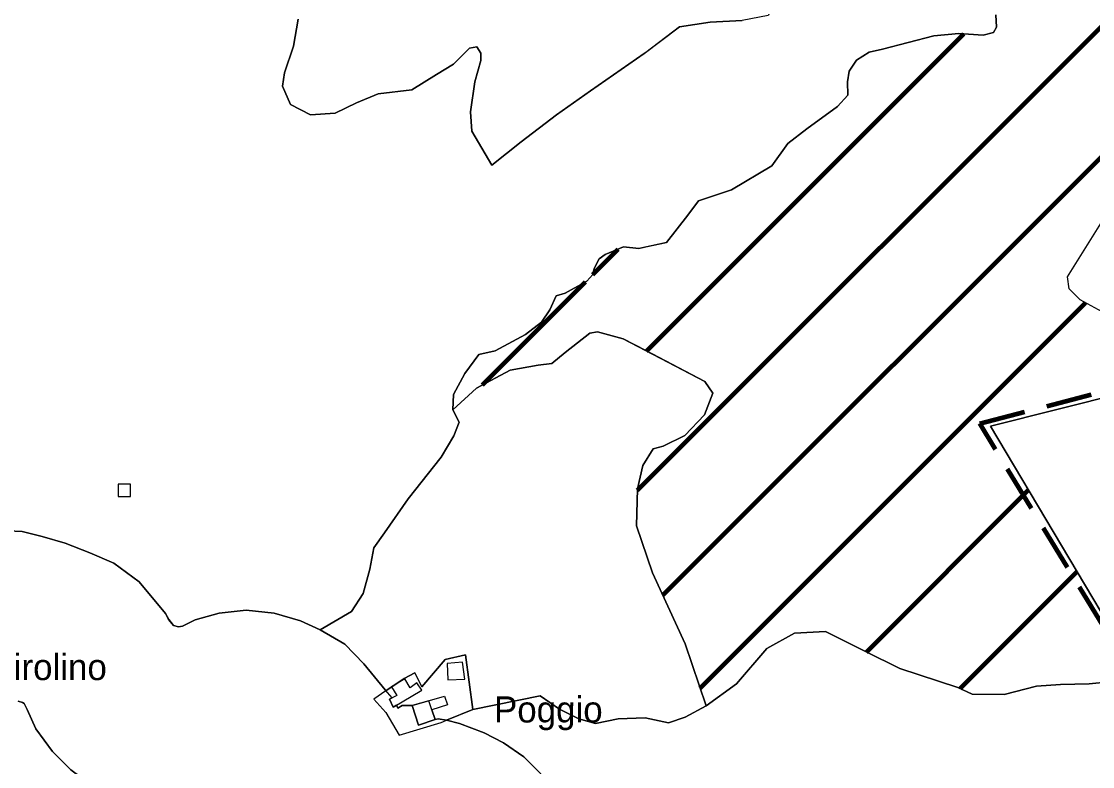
# Model space of a CAD drawing. Extents: x 645880 to 658994, y 884400 to 894744.
# Drawn here: x 656523 to 657221, y 891430 to 891915 of the extents above; entities that cross this region are included whole.
import ezdxf
from ezdxf.enums import TextEntityAlignment as Align

# ---------------------------------------------------------------- set-up
doc = ezdxf.new("R2010")
doc.units = 0
doc.header["$LTSCALE"] = 10
doc.linetypes.add('MEDIUM_DASHED', pattern=[4.5, 3, -1.5])
for name, color, linetype, lineweight in [('15', 7, 'MEDIUM_DASHED', 100), ('16', 7, 'Continuous', 25), ('17', 7, 'Continuous', 25), ('18', 7, 'Continuous', 25), ('3', 7, 'Continuous', 25), ('33', 7, 'Continuous', 25), ('55', 7, 'Continuous', 25), ('6', 7, 'Continuous', 25)]:
    doc.layers.add(name, color=color, linetype=linetype, lineweight=lineweight)
doc.layers.add('60', color=7, linetype='Continuous')

msp = doc.modelspace()

# ---------------------------------------------------------------- linework, layer by layer
at = {"layer": '15'}
msp.add_lwpolyline([(657251.39, 891482.42), (657147.58, 891653.01), (657241.87, 891677.78)], dxfattribs=at)
at = {"layer": '16'}
for points in [[(656915.83, 892019.45), (656928.86, 891998.06), (656945.89, 891980.56), (656970.94, 891963.07), (657001.01, 891944.6), (657008.02, 891937.79), (657015.53, 891929.6), (657009.54, 891918.96), (656992.65, 891915.69), (656971.94, 891914.6), (656951.9, 891911.55), (656929.88, 891894.82), (656928.86, 891894.05), (656893.79, 891869.75), (656871.74, 891854.2), (656848.69, 891836.7), (656829.71, 891821.36), (656816.63, 891843.5), (656815.63, 891856.14), (656818.63, 891875.58)], [(656818.63, 891875.58), (656822.35, 891889.52), (656822.35, 891894.42), (656819.9, 891898.51), (656815, 891897.7), (656804.6, 891887.25), (656793.58, 891880.44), (656777.4, 891870.43), (656755.5, 891867.8), (656741.47, 891861.97), (656727.44, 891855.17), (656711.41, 891854.2), (656698.38, 891861), (656693.21, 891872.89), (656694.57, 891881.61), (656700.39, 891898.91), (656703.39, 891916.41)], [(656929.88, 891768.1), (656943.32, 891771), (656957.29, 891788.91), (656964.28, 891798.1), (656985.73, 891805.36), (657011.97, 891820.94), (657022.45, 891835.45), (657034.92, 891845.13), (657054.87, 891859.65), (657061.44, 891867.01), (657061.27, 891875.7), (657062.44, 891882.73), (657067.29, 891889.75), (657075.48, 891894.93), (657084.16, 891896.94), (657117.47, 891905.61), (657133.96, 891907.14), (657149.66, 891906.13), (657156.42, 891907.8), (657158.32, 891911.33), (657158.05, 891919.23)], [(656717.72, 891518.6), (656738.27, 891530.53), (656745.89, 891542.32), (656750.05, 891558.28), (656752.83, 891572.15), (656759.76, 891581.86), (656775.01, 891604.06), (656796.51, 891631.12), (656804.83, 891645), (656808.29, 891654.01), (656804.15, 891661.89), (656804.53, 891672), (656811.92, 891685.61), (656821.24, 891698.05), (656831.73, 891700.38), (656851.54, 891711), (656862.03, 891719.04), (656867.47, 891727.2), (656871.5, 891736.16), (656877.48, 891738.1), (656891.45, 891745.84), (656895.44, 891750.14), (656896.22, 891754.03), (656899.43, 891760.35), (656903.42, 891763.26), (656915.39, 891768.1), (656925.37, 891767.13), (656929.88, 891768.1)], [(656923.78, 891586.49), (656924.56, 891610.59), (656928.06, 891625.75), (656934.68, 891636.62), (656934.68, 891636.62), (656941.33, 891638.42), (656955.29, 891645.19), (656968.08, 891658.79), (656973.53, 891672.78), (656968.48, 891680.55), (656929.88, 891700.57), (656915.25, 891708.15), (656898.55, 891712.82), (656893.44, 891711.97), (656877.48, 891699.39), (656868.64, 891692.21), (656859.7, 891691.05), (656841.57, 891687.77), (656819.62, 891676.16), (656804.15, 891661.89)], [(656804.15, 891661.89), (656808.29, 891654.01), (656804.83, 891645), (656796.51, 891631.12), (656775.01, 891604.06), (656759.76, 891581.86), (656752.83, 891572.15), (656750.05, 891558.28), (656745.89, 891542.32), (656738.27, 891530.53), (656717.72, 891518.6)], [(656969.24, 891469.08), (656955.64, 891509.51), (656934.28, 891555.77), (656923.78, 891586.49)], [(656504.64, 891583.68), (656523.56, 891582.71), (656536.76, 891579.54), (656551.68, 891575.22), (656567.76, 891568.86), (656583.45, 891561.99), (656599.79, 891549.91), (656616.97, 891529.28), (656619.08, 891525.47), (656622.25, 891521.54), (656625.51, 891520.71), (656628.02, 891521.13), (656636.41, 891525.21), (656651.98, 891529.46), (656669.48, 891531.41), (656687.78, 891529.45), (656704.96, 891524.46), (656717.72, 891518.6)], [(656717.72, 891518.6), (656733.89, 891509.27), (656746.14, 891496.4), (656760.1, 891479.5), (656760.5, 891478.84), (656772.54, 891486.96), (656779.46, 891490.65), (656784.07, 891481.42), (656799.23, 891499.41), (656812.54, 891502.27), (656817.29, 891466.65)], [(656817.28, 891466.65), (656861.07, 891475.6), (656873.66, 891467.05), (656886.26, 891460.76), (656897.05, 891457.61), (656911.89, 891460.76), (656929.43, 891461.21), (656944.71, 891458.06), (656955.51, 891461.66), (656969.24, 891469.08)], [(656698.25, 891389.17), (656689.83, 891396.11), (656677.16, 891409.32), (656672.55, 891417.89), (656668.88, 891420), (656662.88, 891418.78), (656656.24, 891414.12), (656646.33, 891409.61), (656631.59, 891404.69), (656614.12, 891404.69), (656602.4, 891405.95), (656584.95, 891408.23), (656567.94, 891418.06), (656555.42, 891427.45), (656543.42, 891439.46), (656532.44, 891454.11), (656526.8, 891466.81), (656524.98, 891470.61), (656523.95, 891471.33), (656521.12, 891472.25)]]:
    msp.add_lwpolyline(points, dxfattribs=at)
at = {"layer": '17'}
msp.add_lwpolyline([(657323.83, 891937.42), (657333.31, 891925.98), (657336.53, 891898.64), (657334.55, 891854.45), (657351.25, 891848.9), (657398.01, 891831.07), (657397.38, 891828.79), (657328.24, 891714.82), (657314.28, 891707.1), (657277.78, 891690.04), (657234.36, 891722), (657212.96, 891733.73), (657205.84, 891740.85), (657204.64, 891748.57), (657226.31, 891783.42), (657239.6, 891799.3), (657253.68, 891809.22), (657282.04, 891825.3), (657305.19, 891837.71), (657313.17, 891847.52), (657308.22, 891868.85), (657307.87, 891885.1), (657307.43, 891910.09), (657313.83, 891920.3)], close=True, dxfattribs=at)
for points in [[(657200, 891483.06), (657184.46, 891481.9), (657163.48, 891476.45), (657142.51, 891476.84), (657133.18, 891481.12), (657095.5, 891493.55), (657072.97, 891504.44), (657046.94, 891517.66), (657026.74, 891516.51), (657008.87, 891506.4), (656989.05, 891483.46), (656969.24, 891469.08)], [(657245.83, 891488.39), (657232.09, 891484.82), (657218.79, 891483.52), (657200, 891483.06)], [(656969.24, 891469.08), (656955.51, 891461.66), (656944.71, 891458.06), (656929.43, 891461.21), (656911.89, 891460.76), (656897.05, 891457.61), (656886.26, 891460.76), (656873.66, 891467.05), (656861.07, 891475.6), (656817.28, 891466.65)], [(656817.29, 891466.65), (656800.01, 891459.73), (656800, 891459.73), (656808.47, 891457.61), (656824.63, 891451.61), (656837.2, 891445.05), (656850.44, 891435.83)], [(656850.44, 891435.83), (656860.01, 891426.26), (656874.25, 891410.91), (656886.75, 891394.24), (656918.71, 891398.05)]]:
    msp.add_lwpolyline(points, dxfattribs=at)
at = {"layer": '18', "lineweight": 120}
for p, q in [((656924.53, 891609.56), (657442.78, 892127.81)), ((656930.41, 891700.29), (657137.06, 891906.94)), ((656941.01, 891541.19), (657307.48, 891907.65)), ((656895.45, 891750.19), (656911.99, 891766.72)), ((656823.45, 891678.18), (656890.67, 891745.41)), ((656965.34, 891480.67), (657216.48, 891731.8)), ((657073.64, 891504.11), (657179.3, 891609.77)), ((657134.77, 891480.39), (657210.95, 891556.57))]:
    msp.add_line(p, q, dxfattribs=at)
at = {"layer": '18'}
for points in [[(656703.39, 891916.41), (656700.39, 891898.91), (656694.57, 891881.61), (656693.21, 891872.89), (656698.38, 891861), (656711.41, 891854.2), (656727.44, 891855.17), (656741.47, 891861.97), (656755.5, 891867.8), (656777.4, 891870.43), (656793.58, 891880.44), (656804.6, 891887.25), (656815, 891897.7)], [(656815, 891897.7), (656819.9, 891898.51), (656822.35, 891894.42), (656822.35, 891889.52), (656818.63, 891875.58), (656815.63, 891856.14), (656816.63, 891843.5), (656829.71, 891821.36), (656848.69, 891836.7), (656871.74, 891854.2), (656893.79, 891869.75), (656928.86, 891894.05), (656951.9, 891911.55), (656971.94, 891914.6), (656992.65, 891915.69)], [(657158.05, 891919.23), (657158.32, 891911.33), (657156.42, 891907.8), (657149.66, 891906.13), (657133.96, 891907.14)], [(657133.96, 891907.14), (657117.47, 891905.61), (657084.16, 891896.94), (657075.48, 891894.93), (657067.29, 891889.75), (657062.44, 891882.73), (657061.27, 891875.7), (657061.44, 891867.01), (657054.87, 891859.65), (657034.92, 891845.13), (657022.45, 891835.45), (657011.97, 891820.94), (656985.73, 891805.36), (656964.28, 891798.1), (656957.29, 891788.91), (656943.32, 891771), (656925.37, 891767.13), (656915.39, 891768.1), (656903.42, 891763.26), (656899.43, 891760.35), (656896.22, 891754.03), (656895.44, 891750.14), (656891.45, 891745.84), (656877.48, 891738.1), (656871.5, 891736.16), (656867.47, 891727.2), (656862.03, 891719.04), (656851.54, 891711), (656831.73, 891700.38), (656821.24, 891698.05), (656811.92, 891685.61), (656804.53, 891672), (656804.15, 891661.89), (656819.62, 891676.16), (656841.57, 891687.77), (656859.7, 891691.05), (656868.64, 891692.21), (656877.48, 891699.39), (656893.44, 891711.97), (656898.55, 891712.82)], [(657245.83, 891488.39), (657247.07, 891495.86), (657154.56, 891651.34), (657241.81, 891673.31), (657277.78, 891690.04), (657234.36, 891722), (657212.95, 891733.74), (657205.84, 891740.85), (657204.64, 891748.57), (657226.31, 891783.42), (657239.6, 891799.3), (657253.67, 891809.22), (657282.03, 891825.3), (657305.19, 891837.71), (657313.17, 891847.52)], [(656898.55, 891712.82), (656915.25, 891708.15), (656968.48, 891680.55), (656973.53, 891672.78), (656968.08, 891658.79), (656955.29, 891645.19), (656941.33, 891638.42), (656934.68, 891636.62), (656928.06, 891625.75), (656924.56, 891610.59), (656923.78, 891586.49), (656934.28, 891555.77), (656955.64, 891509.51), (656969.24, 891469.08), (656989.05, 891483.46), (657008.87, 891506.4), (657026.74, 891516.51), (657046.94, 891517.66), (657072.97, 891504.44), (657095.5, 891493.55), (657133.18, 891481.12), (657142.51, 891476.84), (657163.48, 891476.45)], [(657218.79, 891483.52), (657232.09, 891484.82), (657245.83, 891488.39)], [(657163.48, 891476.45), (657184.46, 891481.9), (657200, 891483.06), (657218.79, 891483.52)]]:
    msp.add_lwpolyline(points, dxfattribs=at)
at = {"layer": '3'}
for points in [[(656800, 891459.73), (656817.28, 891466.65), (656812.54, 891502.27), (656799.22, 891499.41), (656784.06, 891481.42), (656779.45, 891490.65), (656772.53, 891486.96), (656760.61, 891478.91), (656764.7, 891474.27)], [(656767.47, 891469.51), (656765.29, 891468.22), (656762.96, 891473.4), (656764.7, 891474.27), (656760.61, 891478.91), (656752.69, 891473.57), (656760.54, 891464.8), (656769.3, 891450.03)], [(656764.7, 891474.27), (656762.96, 891473.4), (656765.29, 891468.22), (656767.47, 891469.51)], [(656777.78, 891469.38), (656771.27, 891469.38), (656768.32, 891467.63), (656767.47, 891469.51)], [(656767.47, 891469.51), (656768.32, 891467.63), (656771.27, 891469.38), (656777.78, 891469.38)], [(656792.72, 891460.16), (656790.62, 891466.46), (656792.72, 891460.16), (656788.61, 891472.47), (656777.78, 891469.38)], [(656777.78, 891469.38), (656781.86, 891456.54), (656792.72, 891460.16)], [(656769.3, 891450.03), (656796.52, 891458.34), (656800, 891459.73)], [(656800, 891459.73), (656794.67, 891460.7), (656792.72, 891460.16), (656792.72, 891460.16)], [(656792.72, 891460.16), (656794.67, 891460.7), (656800, 891459.73)]]:
    msp.add_lwpolyline(points, dxfattribs=at)
for points in [[(656800.49, 891496.81), (656801, 891486.05), (656811.92, 891486.55), (656810.58, 891497.48)], [(656764.15, 891481.41), (656767.7, 891475.77), (656762.96, 891473.4), (656765.29, 891468.22), (656784.01, 891479.33), (656780.75, 891484.08), (656776.3, 891480.82), (656773.04, 891486.75)], [(656777.78, 891469.38), (656798.67, 891475.34), (656800.65, 891469.73), (656790.62, 891466.46), (656792.72, 891460.16), (656781.86, 891456.54)]]:
    msp.add_lwpolyline(points, close=True, dxfattribs=at)
at = {"layer": '33'}
msp.add_lwpolyline([(657314.28, 891707.1), (657241.81, 891673.31), (657154.56, 891651.34), (657247.07, 891495.86), (657265.98, 891497.17), (657266.71, 891491.36), (657344.97, 891499.05), (657368.32, 891434.58), (657394.07, 891435.22), (657393.37, 891445.28), (657462.59, 891444.5), (657468.04, 891445.54), (657470.36, 891445.53), (657460.96, 891463.37)], dxfattribs=at)
at = {"layer": '55'}
for points in [[(656860.01, 891426.26), (656850.44, 891435.83), (656837.2, 891445.04), (656824.63, 891451.61), (656808.47, 891457.61), (656800, 891459.73), (656794.67, 891460.7), (656792.72, 891460.16), (656790.62, 891466.46), (656788.61, 891472.47), (656777.78, 891469.38), (656771.27, 891469.38), (656768.32, 891467.63), (656767.47, 891469.51), (656765.29, 891468.22), (656762.96, 891473.4), (656764.7, 891474.27), (656760.09, 891479.49), (656746.14, 891496.39), (656733.88, 891509.27), (656717.72, 891518.6), (656704.96, 891524.45), (656687.78, 891529.44), (656669.47, 891531.41), (656651.98, 891529.46), (656636.41, 891525.21), (656628.01, 891521.12), (656625.51, 891520.7), (656622.25, 891521.54), (656619.07, 891525.47), (656616.97, 891529.27), (656599.79, 891549.9), (656583.45, 891561.99), (656567.76, 891568.86), (656551.68, 891575.22), (656536.76, 891579.54), (656523.56, 891582.71), (656504.64, 891583.68)], [(656521.12, 891472.25), (656523.95, 891471.33), (656524.98, 891470.61), (656526.8, 891466.81), (656532.44, 891454.11), (656543.42, 891439.46), (656555.42, 891427.45), (656567.94, 891418.06), (656584.95, 891408.23), (656602.4, 891405.95), (656614.12, 891404.69), (656631.59, 891404.69), (656646.33, 891409.61), (656656.24, 891414.12), (656662.88, 891418.78), (656668.88, 891420), (656672.55, 891417.89), (656677.16, 891409.32), (656689.83, 891396.11), (656698.25, 891389.17), (656707.76, 891382.14), (656719.33, 891374.83), (656733.16, 891369.58), (656747.12, 891364.41)]]:
    msp.add_lwpolyline(points, dxfattribs=at)
at = {"layer": '6'}
msp.add_lwpolyline([(656586.18, 891605.5), (656594.18, 891605.5), (656594.18, 891613.5), (656586.18, 891613.5)], close=True, dxfattribs=at)

# ---------------------------------------------------------------- texts
at = {"layer": '60'}
for s, p in [("Ca'  Pirolino", (656517.87, 891485.91)), ('Poggio', (656866.43, 891458.28))]:
    msp.add_text(s, height=17, dxfattribs=at).set_placement(p, align=Align.CENTER)

doc.saveas('drawing.dxf')
